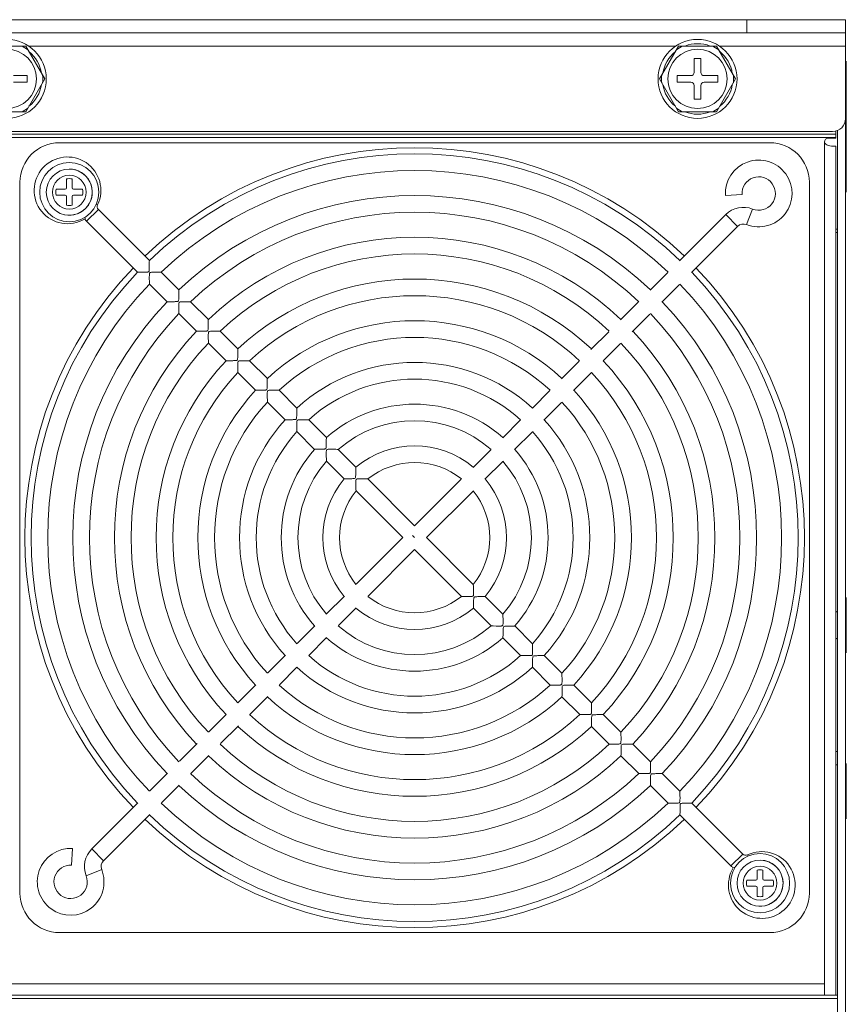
# Model space of a CAD drawing. Header units: millimetres. Extents: x -473 to 23648, y -382 to 1866.
# Tile 321 of 434: x 14719 to 14844, y 9 to 158. Entities that reach past the tile are written whole.
import ezdxf

# ---------------------------------------------------------------- set-up
doc = ezdxf.new("R2010")
doc.units = ezdxf.units.MM
doc.header["$LTSCALE"] = 80
doc.layers.get('0').update_dxf_attribs({"linetype": 'CONTINUOUS'})

msp = doc.modelspace()

# ---------------------------------------------------------------- linework, layer by layer
at = {"color": 0, "linetype": 'Continuous', "lineweight": 0}
for p, q in [((14589.338, 158.214), (14844.338, 158.214)), ((14829.338, 158.214), (14829.338, 156.214)), ((14844.338, 158.214), (14844.338, 156.214)), ((14844.338, 156.214), (14589.338, 156.214)), ((14844.338, 143.214), (14844.338, 156.214)), ((14713.951, 154.214), (14719.724, 154.214)), ((14719.724, 154.214), (14722.611, 149.214)), ((14818.531, 154.214), (14720.144, 154.214)), ((14816.064, 149.214), (14818.951, 154.214)), ((14818.951, 154.214), (14824.724, 154.214)), ((14824.724, 154.214), (14827.611, 149.214)), ((14844.338, 154.214), (14825.144, 154.214)), ((14822.338, 152.314), (14821.338, 152.314)), ((14821.338, 152.314), (14821.338, 150.214)), ((14822.338, 150.214), (14822.338, 152.314)), ((14844.338, 151.711), (14844.454, 151.914)), ((14844.454, 132.014), (14844.454, 151.914)), ((14719.938, 149.714), (14717.838, 149.714)), ((14719.938, 148.714), (14719.938, 149.714)), ((14820.838, 149.714), (14818.738, 149.714)), ((14818.738, 149.714), (14818.738, 148.714)), ((14824.938, 149.714), (14822.838, 149.714)), ((14824.938, 148.714), (14824.938, 149.714)), ((14717.838, 148.714), (14719.938, 148.714)), ((14719.724, 144.214), (14722.611, 149.214)), ((14816.064, 149.214), (14818.951, 144.214)), ((14818.738, 148.714), (14820.838, 148.714)), ((14821.338, 148.214), (14821.338, 146.114)), ((14822.338, 146.114), (14822.338, 148.214)), ((14822.838, 148.714), (14824.938, 148.714)), ((14824.724, 144.214), (14827.611, 149.214)), ((14821.338, 146.114), (14822.338, 146.114)), ((14713.951, 144.214), (14719.724, 144.214)), ((14818.951, 144.214), (14824.724, 144.214)), ((14844.338, 143.716), (14844.454, 143.514)), ((14844.338, -8.286), (14844.338, 143.214)), ((14590.838, 140.814), (14842.838, 140.814)), ((14591.338, 141.214), (14842.338, 141.214)), ((14842.838, 141.293), (14842.838, 140.814)), ((14842.838, 140.214), (14842.838, 140.814)), ((14843.138, -8.286), (14843.138, 141.404)), ((14590.838, 140.314), (14842.838, 140.314)), ((14832.838, 139.514), (14724.838, 139.514)), ((14841.138, 10.014), (14841.138, 139.614)), ((14842.838, 140.214), (14841.738, 140.214)), ((14842.838, 139.014), (14842.207, 139.014)), ((14842.838, 139.014), (14842.838, 10.014)), ((14844.338, 135.883), (14844.454, 135.681)), ((14718.838, 133.514), (14718.838, 25.514)), ((14725.898, 132.654), (14725.898, 134.016)), ((14726.778, 134.016), (14726.778, 132.654)), ((14838.838, 25.514), (14838.838, 133.514)), ((14724.335, 132.454), (14725.698, 132.454)), ((14726.978, 132.454), (14728.34, 132.454)), ((14828.6, 131.66), (14826.069, 131.513)), ((14844.338, 132.216), (14844.454, 132.014)), ((14725.698, 131.574), (14724.335, 131.574)), ((14725.898, 130.011), (14725.898, 131.374)), ((14726.778, 131.374), (14726.778, 130.011)), ((14728.34, 131.574), (14726.978, 131.574)), ((14730.641, 130.101), (14730.43, 130.202)), ((14728.188, 128.966), (14728.141, 129.039)), ((14730.764, 129.38), (14728.971, 127.587)), ((14738.509, 121.635), (14730.764, 129.38)), ((14830.206, 129.447), (14829.28, 127.087)), ((14728.797, 128.014), (14728.679, 128.198)), ((14728.971, 127.587), (14736.716, 119.843)), ((14826.127, 128.596), (14819.115, 121.584)), ((14826.127, 128.596), (14827.92, 126.803)), ((14820.908, 119.791), (14827.92, 126.803)), ((14843.088, 126.379), (14842.838, 126.379)), ((14843.088, 125.881), (14842.838, 125.881)), ((14739.994, 119.841), (14739.537, 119.848)), ((14742.992, 117.152), (14740.302, 119.842)), ((14817.322, 119.791), (14814.661, 117.129)), ((14738.509, 118.049), (14741.199, 115.359)), ((14816.392, 115.275), (14819.115, 117.998)), ((14744.453, 115.359), (14743.962, 115.367)), ((14747.475, 112.669), (14744.785, 115.359)), ((14812.813, 115.281), (14810.13, 112.599)), ((14742.992, 113.566), (14745.683, 110.876)), ((14811.923, 110.806), (14814.605, 113.488)), ((14748.936, 110.875), (14748.444, 110.884)), ((14751.96, 108.184), (14749.269, 110.875)), ((14808.342, 110.811), (14805.638, 108.107)), ((14747.476, 109.082), (14750.167, 106.392)), ((14807.498, 106.381), (14810.135, 109.018)), ((14750.61, 106.401), (14751.048, 106.402)), ((14753.42, 106.392), (14752.927, 106.401)), ((14756.444, 103.7), (14753.753, 106.391)), ((14803.849, 106.318), (14801.178, 103.646)), ((14751.961, 104.598), (14754.652, 101.907)), ((14802.97, 101.853), (14805.709, 104.592)), ((14755.093, 101.918), (14755.531, 101.92)), ((14760.931, 99.213), (14758.239, 101.905)), ((14799.385, 101.853), (14796.735, 99.204)), ((14756.446, 100.112), (14759.138, 97.421)), ((14798.474, 97.357), (14801.178, 100.061)), ((14759.577, 97.433), (14760.014, 97.436)), ((14765.419, 94.725), (14762.726, 97.418)), ((14794.935, 97.403), (14792.229, 94.698)), ((14760.933, 95.625), (14763.627, 92.932)), ((14794.022, 92.905), (14796.685, 95.568)), ((14769.914, 90.23), (14767.216, 92.928)), ((14790.409, 92.878), (14787.714, 90.182)), ((14765.423, 91.135), (14768.121, 88.437)), ((14789.506, 88.389), (14792.226, 91.109)), ((14771.532, 88.434), (14771.033, 88.457)), ((14778.838, 81.306), (14771.716, 88.428)), ((14785.921, 88.389), (14778.838, 81.306)), ((14769.923, 86.635), (14777.045, 79.514)), ((14780.63, 79.514), (14787.714, 86.597)), ((14777.045, 79.514), (14769.962, 72.43)), ((14778.495, 79.856), (14778.838, 79.514)), ((14778.495, 79.856), (14778.838, 79.514)), ((14787.752, 72.392), (14780.63, 79.514)), ((14771.755, 70.638), (14778.838, 77.721)), ((14778.838, 77.721), (14785.959, 70.599)), ((14768.169, 70.638), (14765.449, 67.918)), ((14786.147, 70.593), (14786.65, 70.57)), ((14789.114, 70.569), (14788.674, 70.56)), ((14792.252, 67.892), (14789.554, 70.59)), ((14844.338, 70.211), (14844.454, 70.414)), ((14844.454, 62.014), (14844.454, 70.414)), ((14767.266, 66.149), (14769.962, 68.845)), ((14787.761, 68.797), (14790.459, 66.099)), ((14763.653, 66.122), (14760.99, 63.459)), ((14790.777, 66.093), (14791.241, 66.078)), ((14796.742, 63.402), (14794.049, 66.095)), ((14762.741, 61.624), (14765.446, 64.329)), ((14792.256, 64.302), (14794.95, 61.609)), ((14759.202, 61.67), (14756.498, 58.966)), ((14795.264, 61.605), (14795.725, 61.593)), ((14801.229, 58.915), (14798.538, 61.607)), ((14844.338, 62.216), (14844.454, 62.014)), ((14758.291, 57.174), (14760.94, 59.823)), ((14796.745, 59.814), (14799.437, 57.122)), ((14754.705, 57.174), (14751.966, 54.435)), ((14799.749, 57.12), (14800.208, 57.11)), ((14805.715, 54.429), (14803.024, 57.12)), ((14753.826, 52.709), (14756.498, 55.381)), ((14801.231, 55.327), (14803.922, 52.636)), ((14750.177, 52.646), (14747.541, 50.009)), ((14804.232, 52.636), (14804.691, 52.627)), ((14810.199, 49.945), (14807.509, 52.635)), ((14749.333, 48.217), (14752.037, 50.92)), ((14805.716, 50.843), (14808.406, 48.152)), ((14745.752, 48.221), (14743.07, 45.539)), ((14808.716, 48.152), (14809.174, 48.144)), ((14814.683, 45.461), (14811.993, 48.151)), ((14744.863, 43.746), (14747.545, 46.428)), ((14843.088, 47.014), (14842.838, 47.014)), ((14810.2, 46.358), (14812.89, 43.668)), ((14843.088, 45.014), (14842.838, 45.014)), ((14844.338, 45.011), (14844.454, 45.214)), ((14844.454, 36.814), (14844.454, 45.214)), ((14741.283, 43.752), (14738.56, 41.029)), ((14813.199, 43.669), (14813.656, 43.661)), ((14819.166, 40.978), (14816.476, 43.668)), ((14740.353, 39.236), (14743.015, 41.898)), ((14814.683, 41.875), (14817.373, 39.185)), ((14736.767, 39.236), (14729.755, 32.224)), ((14817.685, 39.186), (14818.147, 39.179)), ((14828.704, 31.44), (14820.96, 39.184)), ((14731.548, 30.431), (14738.56, 37.443)), ((14819.167, 37.392), (14826.911, 29.647)), ((14844.338, 37.016), (14844.454, 36.814)), ((14726.691, 29.751), (14726.838, 32.282)), ((14729.755, 32.224), (14731.548, 30.431)), ((14828.704, 31.44), (14826.911, 29.647)), ((14829.425, 31.316), (14829.516, 31.127)), ((14728.904, 28.146), (14731.264, 29.072)), ((14827.338, 29.472), (14827.512, 29.362)), ((14828.29, 28.864), (14828.35, 28.826)), ((14830.898, 27.654), (14830.898, 29.016)), ((14831.778, 29.016), (14831.778, 27.654)), ((14829.335, 27.454), (14830.698, 27.454)), ((14831.978, 27.454), (14833.34, 27.454)), ((14830.698, 26.574), (14829.335, 26.574)), ((14830.898, 25.011), (14830.898, 26.374)), ((14831.778, 26.374), (14831.778, 25.011)), ((14833.34, 26.574), (14831.978, 26.574)), ((14724.838, 19.514), (14832.838, 19.514)), ((14592.538, 11.714), (14841.138, 11.714)), ((14843.088, 9.514), (14590.588, 9.514)), ((14590.838, 10.014), (14842.838, 10.014)), ((14842.838, 10.014), (14843.088, 10.014))]:
    msp.add_line(p, q, dxfattribs=at)
for points in [[(14841.138, 139.614), (14841.186, 139.442), (14841.316, 139.293)], [(14841.316, 139.293), (14841.5, 139.176), (14841.719, 139.09), (14841.959, 139.034), (14842.207, 139.014)], [(14738.501, 120.893), (14738.501, 121.19), (14738.501, 121.339), (14738.503, 121.478), (14738.506, 121.588), (14738.509, 121.635)], [(14736.716, 119.843), (14736.763, 119.845), (14736.873, 119.848), (14737.011, 119.85), (14737.161, 119.85)], [(14737.161, 119.85), (14737.459, 119.85), (14737.599, 119.85), (14737.73, 119.851), (14737.853, 119.854), (14737.967, 119.857), (14738.074, 119.862), (14738.173, 119.868), (14738.266, 119.877), (14738.35, 119.895), (14738.419, 119.934), (14738.457, 120.005), (14738.474, 120.089), (14738.483, 120.178), (14738.489, 120.273), (14738.494, 120.378), (14738.497, 120.492), (14738.5, 120.617), (14738.501, 120.751), (14738.501, 120.893)], [(14739.537, 119.848), (14739.394, 119.85), (14739.259, 119.85), (14739.135, 119.848), (14739.019, 119.846), (14738.91, 119.841), (14738.809, 119.835), (14738.715, 119.825), (14738.63, 119.804), (14738.566, 119.756), (14738.535, 119.681), (14738.521, 119.593), (14738.513, 119.501), (14738.508, 119.405), (14738.505, 119.301), (14738.502, 119.188), (14738.501, 119.065), (14738.501, 118.933), (14738.503, 118.793), (14738.508, 118.497)], [(14740.302, 119.842), (14740.252, 119.841), (14740.137, 119.84), (14739.994, 119.841)], [(14738.508, 118.497), (14738.51, 118.348), (14738.511, 118.209), (14738.51, 118.098), (14738.509, 118.049)], [(14742.984, 116.413), (14742.984, 116.71), (14742.984, 116.858), (14742.986, 116.996), (14742.99, 117.105), (14742.992, 117.152)], [(14741.199, 115.359), (14741.246, 115.362), (14741.356, 115.365), (14741.494, 115.367), (14741.644, 115.368)], [(14741.644, 115.368), (14741.942, 115.367), (14742.083, 115.368), (14742.216, 115.369), (14742.338, 115.371), (14742.453, 115.375), (14742.56, 115.38), (14742.66, 115.386), (14742.751, 115.396), (14742.835, 115.414), (14742.903, 115.454), (14742.94, 115.526), (14742.957, 115.61), (14742.966, 115.699), (14742.972, 115.794), (14742.976, 115.899), (14742.98, 116.013), (14742.982, 116.138), (14742.984, 116.272), (14742.984, 116.413)], [(14743.962, 115.367), (14743.809, 115.368), (14743.666, 115.367), (14743.534, 115.364), (14743.412, 115.36), (14743.298, 115.354), (14743.193, 115.342), (14743.096, 115.314), (14743.03, 115.24), (14743.006, 115.133), (14742.995, 115.014), (14742.989, 114.883), (14742.985, 114.743), (14742.984, 114.595), (14742.984, 114.436), (14742.986, 114.267)], [(14744.785, 115.359), (14744.731, 115.358), (14744.608, 115.357), (14744.453, 115.359)], [(14742.986, 114.267), (14742.992, 113.916), (14742.994, 113.752), (14742.994, 113.622), (14742.992, 113.566)], [(14746.127, 110.885), (14746.425, 110.885), (14746.566, 110.885), (14746.698, 110.887), (14746.821, 110.889), (14746.935, 110.893), (14747.042, 110.897), (14747.142, 110.904), (14747.233, 110.914), (14747.317, 110.932), (14747.385, 110.972), (14747.422, 111.044), (14747.439, 111.128), (14747.448, 111.217), (14747.454, 111.312), (14747.458, 111.416), (14747.462, 111.531), (14747.465, 111.655), (14747.466, 111.789), (14747.466, 112.227)], [(14747.466, 112.227), (14747.467, 112.375), (14747.47, 112.513), (14747.473, 112.622), (14747.475, 112.669)], [(14745.683, 110.876), (14745.73, 110.878), (14745.839, 110.882), (14745.977, 110.884), (14746.127, 110.885)], [(14748.444, 110.884), (14748.291, 110.885), (14748.149, 110.885), (14748.017, 110.882), (14747.895, 110.878), (14747.781, 110.871), (14747.675, 110.86), (14747.578, 110.832), (14747.513, 110.758), (14747.488, 110.651), (14747.477, 110.532), (14747.471, 110.401), (14747.468, 110.261), (14747.466, 110.112), (14747.467, 109.953), (14747.469, 109.785)], [(14749.269, 110.875), (14749.215, 110.874), (14749.091, 110.874), (14748.936, 110.875)], [(14747.469, 109.785), (14747.476, 109.433), (14747.477, 109.269), (14747.477, 109.139), (14747.476, 109.082)], [(14751.048, 106.402), (14751.18, 106.404), (14751.303, 106.407), (14751.417, 106.41), (14751.525, 106.415), (14751.624, 106.422), (14751.715, 106.432), (14751.799, 106.45), (14751.867, 106.49), (14751.905, 106.562), (14751.921, 106.645), (14751.93, 106.734), (14751.936, 106.83), (14751.941, 106.934), (14751.944, 107.048), (14751.947, 107.173), (14751.949, 107.307), (14751.95, 107.744)], [(14751.95, 107.744), (14751.951, 107.892), (14751.953, 108.029), (14751.957, 108.138), (14751.96, 108.184)], [(14750.167, 106.392), (14750.214, 106.394), (14750.323, 106.398), (14750.461, 106.4), (14750.61, 106.401)], [(14752.927, 106.401), (14752.774, 106.403), (14752.631, 106.402), (14752.499, 106.4), (14752.377, 106.396), (14752.263, 106.389), (14752.157, 106.378), (14752.06, 106.35), (14751.995, 106.276), (14751.97, 106.169), (14751.959, 106.05), (14751.953, 105.919), (14751.95, 105.779), (14751.949, 105.63), (14751.949, 105.47), (14751.952, 105.302)], [(14753.753, 106.391), (14753.699, 106.39), (14753.575, 106.39), (14753.42, 106.392)], [(14751.952, 105.302), (14751.959, 104.95), (14751.961, 104.785), (14751.961, 104.655), (14751.961, 104.598)], [(14755.531, 101.92), (14755.663, 101.921), (14755.785, 101.924), (14755.9, 101.928), (14756.007, 101.933), (14756.106, 101.94), (14756.198, 101.949), (14756.281, 101.967), (14756.349, 102.008), (14756.387, 102.08), (14756.403, 102.163), (14756.412, 102.252), (14756.418, 102.347), (14756.423, 102.452), (14756.427, 102.566), (14756.43, 102.69), (14756.432, 102.824), (14756.433, 103.26)], [(14756.433, 103.26), (14756.435, 103.408), (14756.438, 103.545), (14756.442, 103.653), (14756.444, 103.7)], [(14754.652, 101.907), (14754.698, 101.909), (14754.807, 101.913), (14754.944, 101.916), (14755.093, 101.918)], [(14757.904, 101.908), (14757.571, 101.915), (14757.41, 101.918), (14757.257, 101.92), (14757.114, 101.92), (14756.981, 101.917), (14756.859, 101.914), (14756.745, 101.907), (14756.639, 101.895), (14756.542, 101.868), (14756.477, 101.794), (14756.452, 101.687), (14756.441, 101.567), (14756.436, 101.436), (14756.432, 101.296), (14756.431, 101.147), (14756.432, 100.987), (14756.435, 100.819)], [(14758.239, 101.905), (14758.184, 101.905), (14758.059, 101.905), (14757.904, 101.908)], [(14756.435, 100.819), (14756.443, 100.466), (14756.446, 100.301), (14756.447, 100.169), (14756.446, 100.112)], [(14760.014, 97.436), (14760.145, 97.439), (14760.268, 97.442), (14760.382, 97.446), (14760.489, 97.451), (14760.589, 97.457), (14760.68, 97.467), (14760.763, 97.485), (14760.831, 97.526), (14760.869, 97.597), (14760.885, 97.681), (14760.894, 97.769), (14760.901, 97.865), (14760.906, 97.969), (14760.91, 98.083), (14760.913, 98.207), (14760.915, 98.341), (14760.918, 98.776)], [(14760.918, 98.776), (14760.92, 98.924), (14760.923, 99.06), (14760.928, 99.167), (14760.931, 99.213)], [(14759.138, 97.421), (14759.184, 97.423), (14759.292, 97.428), (14759.429, 97.431), (14759.577, 97.433)], [(14762.389, 97.422), (14762.055, 97.431), (14761.893, 97.435), (14761.74, 97.437), (14761.596, 97.437), (14761.464, 97.435), (14761.342, 97.431), (14761.227, 97.425), (14761.122, 97.413), (14761.024, 97.386), (14760.959, 97.312), (14760.934, 97.204), (14760.924, 97.085), (14760.918, 96.953), (14760.915, 96.813), (14760.914, 96.664), (14760.916, 96.504), (14760.919, 96.335)], [(14762.726, 97.418), (14762.671, 97.418), (14762.545, 97.419), (14762.389, 97.422)], [(14760.919, 96.335), (14760.929, 95.981), (14760.932, 95.815), (14760.933, 95.683), (14760.933, 95.625)], [(14765.4, 93.968), (14765.403, 94.271), (14765.406, 94.423), (14765.411, 94.564), (14765.416, 94.676), (14765.419, 94.725)], [(14763.627, 92.932), (14763.675, 92.935), (14763.787, 92.94), (14763.929, 92.945), (14764.083, 92.948)], [(14764.083, 92.948), (14764.387, 92.951), (14764.529, 92.953), (14764.663, 92.956), (14764.787, 92.96), (14764.902, 92.965), (14765.01, 92.971), (14765.109, 92.979), (14765.2, 92.992), (14765.281, 93.018), (14765.337, 93.078), (14765.361, 93.16), (14765.373, 93.249), (14765.381, 93.345), (14765.387, 93.449), (14765.391, 93.563), (14765.395, 93.689), (14765.398, 93.824), (14765.4, 93.968)], [(14766.876, 92.935), (14766.54, 92.946), (14766.378, 92.95), (14766.224, 92.953), (14766.08, 92.954), (14765.947, 92.952), (14765.825, 92.949), (14765.71, 92.943), (14765.604, 92.931), (14765.506, 92.903), (14765.441, 92.829), (14765.416, 92.722), (14765.406, 92.602), (14765.401, 92.47), (14765.398, 92.329), (14765.398, 92.18), (14765.4, 92.019), (14765.404, 91.85), (14765.416, 91.494)], [(14767.216, 92.928), (14767.161, 92.928), (14767.034, 92.93), (14766.876, 92.935)], [(14765.416, 91.494), (14765.421, 91.326), (14765.423, 91.193), (14765.423, 91.135)], [(14769.885, 89.421), (14769.892, 89.745), (14769.897, 89.908), (14769.903, 90.058), (14769.91, 90.178), (14769.914, 90.23)], [(14768.121, 88.437), (14768.17, 88.441), (14768.283, 88.448), (14768.426, 88.454), (14768.581, 88.459)], [(14768.581, 88.459), (14768.891, 88.465), (14769.037, 88.468), (14769.173, 88.472), (14769.299, 88.477), (14769.414, 88.483), (14769.521, 88.49), (14769.621, 88.5), (14769.715, 88.517), (14769.796, 88.562), (14769.837, 88.648), (14769.854, 88.753), (14769.864, 88.868), (14769.871, 88.994), (14769.877, 89.127), (14769.882, 89.269), (14769.885, 89.421)], [(14771.033, 88.457), (14770.87, 88.463), (14770.715, 88.467), (14770.571, 88.469), (14770.437, 88.469), (14770.313, 88.466), (14770.196, 88.46), (14770.088, 88.449), (14769.991, 88.423), (14769.928, 88.359), (14769.903, 88.271), (14769.892, 88.175), (14769.887, 88.074), (14769.883, 87.965), (14769.882, 87.848), (14769.882, 87.72), (14769.885, 87.582), (14769.89, 87.435), (14769.896, 87.28), (14769.911, 86.96)], [(14771.716, 88.428), (14771.66, 88.429), (14771.532, 88.434)], [(14769.911, 86.96), (14769.918, 86.81), (14769.922, 86.688), (14769.923, 86.635)], [(14786.65, 70.57), (14786.814, 70.564), (14786.967, 70.559), (14787.11, 70.558), (14787.242, 70.558), (14787.364, 70.561), (14787.48, 70.567), (14787.586, 70.578), (14787.681, 70.603), (14787.745, 70.664), (14787.771, 70.751), (14787.782, 70.846), (14787.788, 70.946), (14787.792, 71.055), (14787.793, 71.173), (14787.793, 71.301), (14787.791, 71.439), (14787.786, 71.587), (14787.779, 71.742), (14787.764, 72.062)], [(14787.764, 72.062), (14787.758, 72.214), (14787.753, 72.337), (14787.752, 72.392)], [(14785.959, 70.599), (14786.017, 70.598), (14786.147, 70.593)], [(14788.674, 70.56), (14788.541, 70.556), (14788.418, 70.551), (14788.304, 70.546), (14788.2, 70.54), (14788.104, 70.533), (14788.014, 70.521), (14787.93, 70.499), (14787.865, 70.446), (14787.835, 70.364), (14787.821, 70.273), (14787.813, 70.177), (14787.806, 70.072), (14787.801, 69.958), (14787.796, 69.833), (14787.792, 69.697), (14787.783, 69.249)], [(14789.554, 70.59), (14789.507, 70.586), (14789.4, 70.58), (14789.262, 70.574), (14789.114, 70.569)], [(14787.783, 69.249), (14787.778, 69.096), (14787.772, 68.956), (14787.765, 68.845), (14787.761, 68.797)], [(14791.241, 66.078), (14791.385, 66.075), (14791.519, 66.074), (14791.644, 66.074), (14791.76, 66.076), (14791.868, 66.079), (14791.968, 66.085), (14792.06, 66.094), (14792.144, 66.113), (14792.21, 66.156), (14792.245, 66.231), (14792.26, 66.318), (14792.268, 66.41), (14792.273, 66.508), (14792.276, 66.613), (14792.278, 66.728), (14792.278, 66.852), (14792.276, 66.986), (14792.273, 67.128), (14792.258, 67.582)], [(14792.258, 67.582), (14792.254, 67.725), (14792.252, 67.841), (14792.252, 67.892)], [(14790.459, 66.099), (14790.512, 66.099), (14790.63, 66.097), (14790.777, 66.093)], [(14794.049, 66.095), (14793.995, 66.092), (14793.871, 66.086), (14793.716, 66.082), (14793.549, 66.079), (14793.382, 66.077), (14793.221, 66.075), (14793.067, 66.072), (14792.923, 66.068), (14792.792, 66.063), (14792.669, 66.057), (14792.555, 66.047), (14792.45, 66.03), (14792.36, 65.981), (14792.317, 65.882), (14792.301, 65.764), (14792.291, 65.633), (14792.285, 65.492), (14792.28, 65.342), (14792.277, 65.181), (14792.273, 64.834)], [(14792.273, 64.834), (14792.27, 64.656), (14792.266, 64.49), (14792.26, 64.359), (14792.256, 64.302)], [(14796.757, 62.644), (14796.746, 63.095), (14796.743, 63.237), (14796.742, 63.351), (14796.742, 63.402)], [(14794.95, 61.609), (14795.001, 61.609), (14795.118, 61.608), (14795.264, 61.605)], [(14795.725, 61.593), (14795.868, 61.591), (14796.002, 61.59), (14796.127, 61.591), (14796.242, 61.593), (14796.35, 61.597), (14796.451, 61.602), (14796.542, 61.612), (14796.626, 61.631), (14796.692, 61.674), (14796.727, 61.748), (14796.743, 61.836), (14796.751, 61.927), (14796.756, 62.025), (14796.759, 62.13), (14796.761, 62.244), (14796.761, 62.368), (14796.76, 62.502), (14796.757, 62.644)], [(14797.705, 61.591), (14797.55, 61.589), (14797.407, 61.585), (14797.274, 61.581), (14797.152, 61.574), (14797.037, 61.565), (14796.932, 61.547), (14796.842, 61.499), (14796.799, 61.399), (14796.783, 61.281), (14796.774, 61.15), (14796.768, 61.008), (14796.763, 60.858), (14796.761, 60.697), (14796.758, 60.348)], [(14798.538, 61.607), (14798.483, 61.603), (14798.358, 61.598), (14798.202, 61.595), (14798.034, 61.593), (14797.705, 61.591)], [(14796.758, 60.348), (14796.756, 60.17), (14796.753, 60.003), (14796.748, 59.871), (14796.745, 59.814)], [(14800.208, 57.11), (14800.351, 57.108), (14800.485, 57.107), (14800.609, 57.108), (14800.725, 57.11), (14800.833, 57.114), (14800.933, 57.12), (14801.024, 57.13), (14801.108, 57.149), (14801.174, 57.191), (14801.209, 57.266), (14801.225, 57.353), (14801.233, 57.445), (14801.238, 57.542), (14801.241, 57.647), (14801.243, 57.761), (14801.244, 57.885), (14801.243, 58.019), (14801.241, 58.16), (14801.234, 58.459)], [(14801.234, 58.459), (14801.231, 58.61), (14801.229, 58.751), (14801.229, 58.865), (14801.229, 58.915)], [(14799.437, 57.122), (14799.488, 57.122), (14799.604, 57.122), (14799.749, 57.12)], [(14802.188, 57.108), (14802.033, 57.106), (14801.889, 57.103), (14801.757, 57.098), (14801.634, 57.092), (14801.52, 57.083), (14801.414, 57.065), (14801.324, 57.017), (14801.281, 56.917), (14801.265, 56.798), (14801.256, 56.667), (14801.25, 56.525), (14801.246, 56.375), (14801.244, 56.213), (14801.242, 55.864)], [(14803.024, 57.12), (14802.969, 57.117), (14802.844, 57.113), (14802.687, 57.11), (14802.519, 57.109), (14802.188, 57.108)], [(14801.242, 55.864), (14801.241, 55.685), (14801.238, 55.518), (14801.234, 55.385), (14801.231, 55.327)], [(14804.691, 52.627), (14804.834, 52.625), (14804.967, 52.624), (14805.091, 52.626), (14805.207, 52.628), (14805.315, 52.632), (14805.415, 52.638), (14805.506, 52.648), (14805.59, 52.667), (14805.656, 52.709), (14805.691, 52.784), (14805.707, 52.871), (14805.715, 52.963), (14805.72, 53.06), (14805.724, 53.165), (14805.726, 53.279), (14805.727, 53.403), (14805.726, 53.536), (14805.724, 53.677), (14805.718, 53.975)], [(14805.718, 53.975), (14805.715, 54.126), (14805.714, 54.267), (14805.714, 54.38), (14805.715, 54.429)], [(14803.922, 52.636), (14803.973, 52.637), (14804.088, 52.637), (14804.232, 52.636)], [(14806.671, 52.625), (14806.516, 52.623), (14806.372, 52.62), (14806.239, 52.616), (14806.116, 52.61), (14806.002, 52.601), (14805.896, 52.583), (14805.806, 52.535), (14805.763, 52.435), (14805.747, 52.316), (14805.739, 52.185), (14805.733, 52.043), (14805.729, 51.892), (14805.727, 51.73), (14805.726, 51.559), (14805.726, 51.381), (14805.725, 51.201), (14805.723, 51.033), (14805.719, 50.9), (14805.716, 50.843)], [(14807.509, 52.635), (14807.454, 52.633), (14807.328, 52.629), (14807.171, 52.626), (14807.002, 52.625), (14806.671, 52.625)], [(14809.174, 48.144), (14809.316, 48.142), (14809.45, 48.142), (14809.574, 48.143), (14809.689, 48.146), (14809.797, 48.15), (14809.897, 48.156), (14809.989, 48.166), (14810.072, 48.184), (14810.138, 48.227), (14810.173, 48.301), (14810.189, 48.389), (14810.197, 48.48), (14810.202, 48.577), (14810.206, 48.682), (14810.208, 48.796), (14810.209, 48.92), (14810.209, 49.053), (14810.207, 49.195), (14810.201, 49.492)], [(14810.201, 49.492), (14810.199, 49.643), (14810.198, 49.783), (14810.198, 49.896), (14810.199, 49.945)], [(14808.406, 48.152), (14808.457, 48.153), (14808.572, 48.153), (14808.716, 48.152)], [(14811.153, 48.142), (14810.998, 48.141), (14810.854, 48.138), (14810.722, 48.134), (14810.599, 48.128), (14810.484, 48.119), (14810.378, 48.101), (14810.288, 48.052), (14810.245, 47.952), (14810.229, 47.834), (14810.221, 47.702), (14810.215, 47.56), (14810.211, 47.409), (14810.209, 47.248), (14810.209, 47.076), (14810.209, 46.898), (14810.208, 46.718), (14810.206, 46.55), (14810.203, 46.416), (14810.2, 46.358)], [(14811.993, 48.151), (14811.938, 48.149), (14811.811, 48.145), (14811.654, 48.143), (14811.485, 48.142), (14811.153, 48.142)], [(14813.656, 43.661), (14813.799, 43.66), (14813.932, 43.66), (14814.056, 43.661), (14814.171, 43.664), (14814.279, 43.668), (14814.379, 43.674), (14814.471, 43.683), (14814.554, 43.702), (14814.62, 43.745), (14814.656, 43.819), (14814.671, 43.907), (14814.679, 43.998), (14814.685, 44.095), (14814.688, 44.2), (14814.691, 44.314), (14814.692, 44.438), (14814.691, 44.571), (14814.69, 44.712), (14814.684, 45.01)], [(14814.684, 45.01), (14814.682, 45.16), (14814.681, 45.3), (14814.682, 45.412), (14814.683, 45.461)], [(14812.89, 43.668), (14812.94, 43.669), (14813.055, 43.67), (14813.199, 43.669)], [(14815.636, 43.66), (14815.481, 43.658), (14815.337, 43.656), (14815.204, 43.651), (14815.081, 43.646), (14814.966, 43.636), (14814.86, 43.619), (14814.77, 43.57), (14814.727, 43.47), (14814.712, 43.351), (14814.703, 43.22), (14814.697, 43.078), (14814.694, 42.927), (14814.692, 42.765), (14814.691, 42.594), (14814.692, 42.415), (14814.692, 42.235), (14814.69, 42.066), (14814.686, 41.933), (14814.683, 41.875)], [(14816.476, 43.668), (14816.421, 43.665), (14816.295, 43.662), (14816.137, 43.66), (14815.968, 43.659), (14815.636, 43.66)], [(14818.147, 39.179), (14818.291, 39.177), (14818.426, 39.177), (14818.551, 39.179), (14818.668, 39.182), (14818.776, 39.186), (14818.878, 39.193), (14818.972, 39.205), (14819.056, 39.228), (14819.115, 39.28), (14819.142, 39.357), (14819.155, 39.444), (14819.163, 39.535), (14819.168, 39.631), (14819.171, 39.736), (14819.173, 39.849), (14819.174, 39.972), (14819.174, 40.104), (14819.172, 40.243), (14819.167, 40.536)], [(14819.167, 40.536), (14819.165, 40.683), (14819.164, 40.821), (14819.165, 40.93), (14819.166, 40.978)], [(14817.373, 39.185), (14817.424, 39.186), (14817.54, 39.187), (14817.685, 39.186)], [(14820.515, 39.177), (14820.218, 39.177), (14820.078, 39.177), (14819.945, 39.176), (14819.822, 39.173), (14819.708, 39.17), (14819.6, 39.165), (14819.501, 39.159), (14819.408, 39.149), (14819.324, 39.132), (14819.255, 39.092), (14819.217, 39.02), (14819.201, 38.935), (14819.192, 38.846), (14819.186, 38.751), (14819.181, 38.647), (14819.178, 38.534), (14819.175, 38.411), (14819.174, 38.278), (14819.174, 38.136)], [(14820.96, 39.184), (14820.912, 39.182), (14820.802, 39.179), (14820.664, 39.177), (14820.515, 39.177)], [(14819.174, 38.136), (14819.175, 37.838), (14819.174, 37.688), (14819.172, 37.549), (14819.169, 37.439), (14819.167, 37.392)]]:
    msp.add_lwpolyline(points, dxfattribs=at)
for centre, radius in [((14716.838, 149.214), 6), ((14821.838, 149.214), 6), ((14716.838, 149.214), 4.5), ((14821.838, 149.214), 4.5), ((14726.338, 132.014), 4.5), ((14726.338, 132.014), 3.5), ((14726.338, 132.014), 2.571), ((14831.338, 27.014), 4.5), ((14831.338, 27.014), 3.5), ((14831.338, 27.014), 2.571)]:
    msp.add_circle(centre, radius, dxfattribs=at)
for centre, radius, start, end in [((14716.838, 149.214), 5.474, 54.00755, 65.99245), ((14821.838, 149.214), 5.474, 114.00755, 125.99245), ((14821.838, 149.214), 5.355, 69.02022, 110.97978), ((14821.838, 149.214), 5.474, 54.00755, 65.99245), ((14716.838, 149.214), 5.355, 9.02022, 50.97978), ((14821.838, 149.214), 5.355, 129.02022, 170.97978), ((14821.838, 149.214), 5.355, 9.02022, 50.97978), ((14716.838, 149.214), 5.474, 354.00755, 5.99245), ((14821.838, 149.214), 5.474, 174.00755, 185.99245), ((14820.838, 150.214), 0.5, 270, 0), ((14822.838, 150.214), 0.5, 180, 270), ((14821.838, 149.214), 5.474, 354.00755, 5.99245), ((14716.838, 149.214), 5.355, 309.02022, 350.97978), ((14821.838, 149.214), 5.355, 189.02022, 230.97978), ((14820.838, 148.214), 0.5, 0, 90), ((14822.838, 148.214), 0.5, 90, 180), ((14821.838, 149.214), 5.355, 309.02022, 350.97978), ((14716.838, 149.214), 5.474, 294.00755, 305.99245), ((14821.838, 149.214), 5.474, 234.00755, 245.99245), ((14821.838, 149.214), 5.355, 249.02022, 290.97978), ((14821.838, 149.214), 5.474, 294.00755, 305.99245), ((14842.338, 143.214), 2, 270, 0), ((14724.838, 133.514), 6, 90, 180), ((14832.838, 133.514), 6, 0, 90), ((14841.738, 139.614), 0.6, 90, 180), ((14778.838, 79.514), 59.25, 46.24779, 133.74856), ((14778.838, 79.514), 58.315, 46.24944, 133.75434), ((14726.065, 132.286), 5.071, 334.47122, 301.00677), ((14831.132, 131.807), 5.071, 248.57818, 183.3308), ((14726.338, 132.014), 3.5, 258.54069, 90), ((14778.838, 79.514), 55.78, 46.30623, 133.69771), ((14726.338, 132.014), 2.05, 77.60594, 102.39406), ((14831.132, 131.807), 2.535, 248.57818, 183.3308), ((14726.338, 132.014), 2.05, 167.60594, 192.39406), ((14725.698, 132.654), 0.2, 270, 0), ((14726.978, 132.654), 0.2, 180, 270), ((14726.338, 132.014), 2.05, 347.60594, 12.39406), ((14725.698, 131.374), 0.2, 0, 90), ((14726.978, 131.374), 0.2, 90, 180), ((14778.838, 79.514), 51.977, 46.39708, 133.6024), ((14726.338, 132.014), 2.05, 257.60594, 282.39406), ((14731.213, 129.828), 0.634, 154.47122, 225), ((14778.838, 79.514), 49.441, 46.47037, 133.53072), ((14828.817, 125.907), 3.803, 68.57818, 135), ((14731.213, 129.828), 3.169, 216.6169, 225), ((14828.817, 125.907), 1.268, 68.57818, 135), ((14778.838, 79.514), 45.638, 46.5929, 133.40825), ((14778.838, 79.514), 43.103, 46.6866, 133.31459), ((14778.838, 79.514), 59.25, 136.19829, 223.80113), ((14778.838, 79.514), 58.315, 136.24566, 223.75056), ((14778.838, 79.514), 58.315, 316.24566, 43.75056), ((14778.838, 79.514), 59.25, 316.19829, 43.80113), ((14778.838, 79.514), 39.3, 46.85427, 133.15143), ((14778.838, 79.514), 55.78, 136.30229, 223.69377), ((14778.838, 79.514), 55.78, 316.30229, 43.69377), ((14778.838, 79.514), 51.977, 136.3976, 223.59836), ((14778.838, 79.514), 36.764, 46.98194, 133.02389), ((14778.838, 79.514), 51.977, 316.3976, 43.59836), ((14778.838, 79.514), 49.441, 136.46928, 223.52963), ((14778.838, 79.514), 32.961, 47.21277, 132.79577), ((14778.838, 79.514), 49.441, 316.46928, 43.52963), ((14778.838, 79.514), 45.638, 136.59175, 223.4071), ((14778.838, 79.514), 45.638, 316.59175, 43.4071), ((14778.838, 79.514), 30.425, 47.39717, 132.61198), ((14778.838, 79.514), 43.103, 136.68541, 223.3134), ((14778.838, 79.514), 43.103, 316.68541, 43.3134), ((14778.838, 79.514), 39.3, 136.84857, 223.15173), ((14778.838, 79.514), 39.3, 316.84857, 43.15173), ((14778.838, 79.514), 26.622, 47.73225, 132.2706), ((14778.838, 79.514), 36.764, 136.97611, 223.02406), ((14778.838, 79.514), 24.087, 48.022, 131.98304), ((14778.838, 79.514), 36.764, 316.97611, 43.02406), ((14778.838, 79.514), 32.961, 137.20423, 222.78723), ((14778.838, 79.514), 32.961, 317.20423, 42.78723), ((14778.838, 79.514), 30.425, 137.38802, 222.60283), ((14778.838, 79.514), 20.284, 48.58554, 131.41668), ((14778.838, 79.514), 30.425, 317.38802, 42.60283), ((14778.838, 79.514), 26.622, 137.7294, 222.26213), ((14778.838, 79.514), 17.748, 49.10842, 130.90396), ((14778.838, 79.514), 26.622, 317.7294, 42.26213), ((14778.838, 79.514), 24.087, 138.01696, 221.97436), ((14778.838, 79.514), 24.087, 318.01696, 41.97436), ((14778.838, 79.514), 20.284, 138.58332, 221.41446), ((14778.838, 79.514), 13.945, 50.24233, 129.78409), ((14778.838, 79.514), 20.284, 318.58332, 41.41446), ((14778.838, 79.514), 17.748, 139.09604, 220.89042), ((14778.838, 79.514), 11.41, 51.40729, 128.62063), ((14778.838, 79.514), 17.748, 319.09604, 40.89042), ((14778.838, 79.514), 13.945, 140.21591, 219.75767), ((14778.838, 79.514), 13.945, 320.21591, 39.75767), ((14778.838, 79.514), 11.41, 141.37937, 218.59271), ((14778.838, 79.514), 11.41, 321.37937, 38.59271), ((14778.838, 79.514), 11.41, 231.40729, 308.62063), ((14778.838, 79.514), 13.945, 230.24233, 309.78409), ((14842.754, 68.958), 0.744, 276.45544, 301.16311), ((14778.838, 79.514), 17.748, 229.10842, 310.90396), ((14778.838, 79.514), 20.284, 228.58554, 311.41668), ((14842.754, 63.469), 0.744, 58.83689, 83.54456), ((14778.838, 79.514), 24.087, 228.022, 311.98304), ((14778.838, 79.514), 26.622, 227.73225, 312.2706), ((14778.838, 79.514), 30.425, 227.39717, 312.61198), ((14778.838, 79.514), 32.961, 227.21277, 312.79577), ((14778.838, 79.514), 36.764, 226.98194, 313.02389), ((14778.838, 79.514), 39.3, 226.85427, 313.15143), ((14778.838, 79.514), 43.103, 226.6866, 313.31459), ((14778.838, 79.514), 45.638, 226.5929, 313.40825), ((14778.838, 79.514), 49.441, 226.47037, 313.53072), ((14778.838, 79.514), 51.977, 226.39708, 313.6024), ((14778.838, 79.514), 55.78, 226.30623, 313.69771), ((14778.838, 79.514), 59.25, 226.24779, 313.74856), ((14778.838, 79.514), 58.315, 226.24944, 313.75434), ((14726.544, 27.22), 5.071, 86.6692, 21.42182), ((14732.444, 29.535), 3.803, 135, 201.42182), ((14831.611, 26.741), 5.071, 148.99323, 115.52878), ((14829.152, 31.888), 0.634, 225, 295.52878), ((14732.444, 29.535), 1.268, 135, 201.42182), ((14831.338, 27.014), 3.5, 258.54069, 90), ((14726.544, 27.22), 2.535, 86.6692, 21.42182), ((14829.152, 31.888), 3.169, 225, 233.3831), ((14831.338, 27.014), 2.05, 77.60594, 102.39406), ((14831.338, 27.014), 2.05, 167.60594, 192.39406), ((14830.698, 27.654), 0.2, 270, 0), ((14831.978, 27.654), 0.2, 180, 270), ((14831.338, 27.014), 2.05, 347.60594, 12.39406), ((14724.838, 25.514), 6, 180, 270), ((14830.698, 26.374), 0.2, 0, 90), ((14831.978, 26.374), 0.2, 90, 180), ((14832.838, 25.514), 6, 270, 0), ((14831.338, 27.014), 2.05, 257.60594, 282.39406)]:
    msp.add_arc(centre, radius, start, end, dxfattribs=at)

doc.saveas('drawing.dxf')
